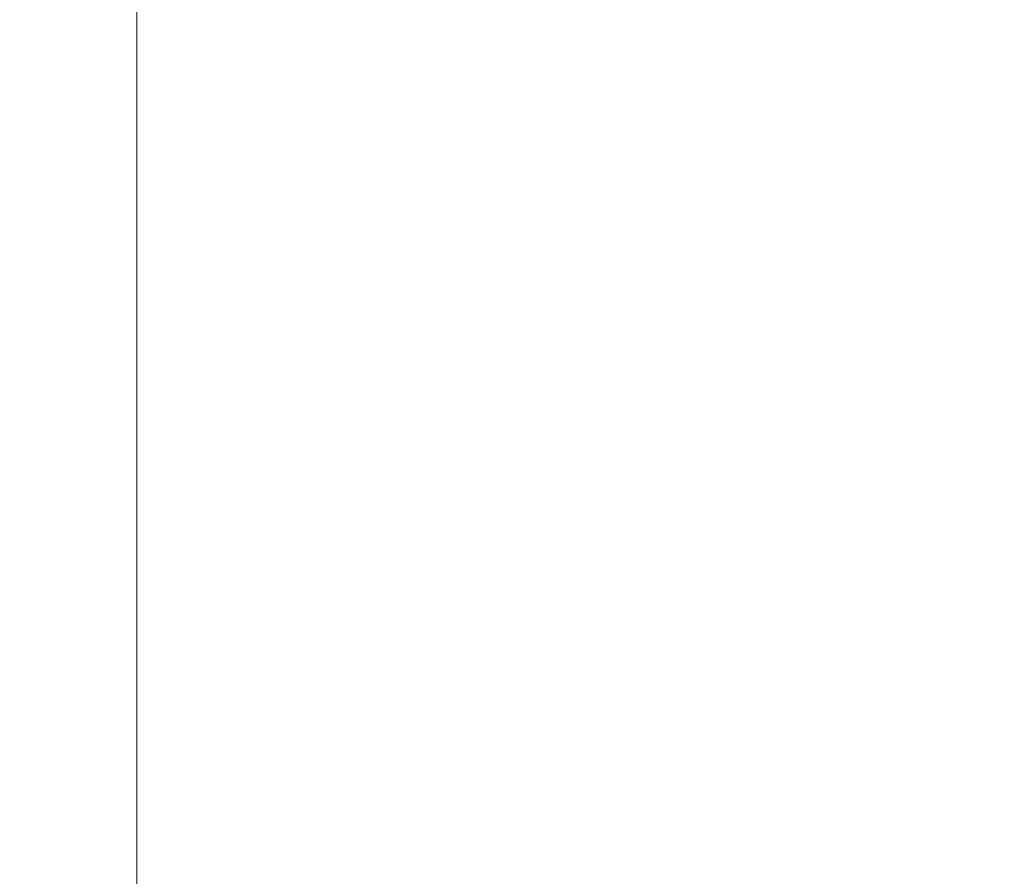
# Model space of a CAD drawing. Header units: inches. Extents: x -434 to -309, y 19 to 75.
# Tile 568 of 656: x -365.547 to -365.219, y 22.584 to 22.87. Entities that reach past the tile are written whole.
import ezdxf

# ---------------------------------------------------------------- set-up
doc = ezdxf.new("R2010")
doc.units = ezdxf.units.IN
doc.header["$MEASUREMENT"] = 0
doc.layers.add('A-FLOR-HRAL', color=1, linetype='Continuous', lineweight=9)
doc.layers.add('A-FLOR-STRS', color=2, linetype='Continuous', lineweight=9)

# ---------------------------------------------------------------- blocks, each defined once
blk = doc.blocks.new('Stair - Stairs-902674-_3D_')
at = {"layer": 'A-FLOR-STRS'}
mesh = blk.add_polyface(dxfattribs=at)
corners = [(-364.50815, 75.01156, 31.30435), (-376.50815, 75.01156, 31.30435), (-376.50815, 19.01156, 31.30435), (-364.50815, 19.01156, 31.30435)]
mesh.append_faces([[corners[k] for k in face] for face in [(2, 3, 0, 1)]])
mesh = blk.add_polyface(dxfattribs=at)
corners = [(-364.50815, 75.01156, 29.30435), (-364.50815, 19.01156, 29.30435), (-376.50815, 19.01156, 29.30435), (-376.50815, 75.01156, 29.30435)]
mesh.append_faces([[corners[k] for k in face] for face in [(2, 3, 0, 1)]])
mesh = blk.add_polyface(dxfattribs=at)
corners = [(-353.50816, 75.01156, 36.52174), (-365.50816, 75.01156, 36.52174), (-365.50816, 19.01156, 36.52174), (-353.50816, 19.01156, 36.52174)]
mesh.append_faces([[corners[k] for k in face] for face in [(2, 3, 0, 1)]])
mesh = blk.add_polyface(dxfattribs=at)
corners = [(-353.50816, 75.01156, 34.52174), (-353.50816, 19.01156, 34.52174), (-365.50816, 19.01156, 34.52174), (-365.50816, 75.01156, 34.52174)]
mesh.append_faces([[corners[k] for k in face] for face in [(2, 3, 0, 1)]])
mesh = blk.add_polyface(dxfattribs=at)
corners = [(-365.50816, 19.01156, 36.52174), (-365.50816, 75.01156, 36.52174), (-365.50816, 75.01156, 34.52174), (-365.50816, 19.01156, 34.52174)]
mesh.append_faces([[corners[k] for k in face] for face in [(0, 1, 2, 3)]])
blk = doc.blocks.new('Railing - Railing-1090966-_3D_')
at = {"layer": 'A-FLOR-HRAL'}
mesh = blk.add_polyface(dxfattribs=at)
corners = [(-431.50813, 24.51156, 46.32417), (-431.50813, 21.51156, 46.32417), (-310.50815, 21.51156, 103.71548), (-310.50815, 24.51156, 103.71548)]
mesh.append_faces([[corners[k] for k in face] for face in [(0, 1, 2, 3)]])
mesh = blk.add_polyface(dxfattribs=at)
corners = [(-431.50813, 21.51156, 44.11061), (-431.50813, 24.51156, 44.11061), (-310.50815, 24.51156, 101.50191), (-310.50815, 21.51156, 101.50191)]
mesh.append_faces([[corners[k] for k in face] for face in [(0, 1, 2, 3)]])

msp = doc.modelspace()

# ---------------------------------------------------------------- block references
at = {"layer": 'A-FLOR-HRAL'}
msp.add_blockref('Railing - Railing-1090966-_3D_', (0, 0), dxfattribs=at)
at = {"layer": 'A-FLOR-STRS'}
msp.add_blockref('Stair - Stairs-902674-_3D_', (0, 0), dxfattribs=at)

doc.saveas('drawing.dxf')
